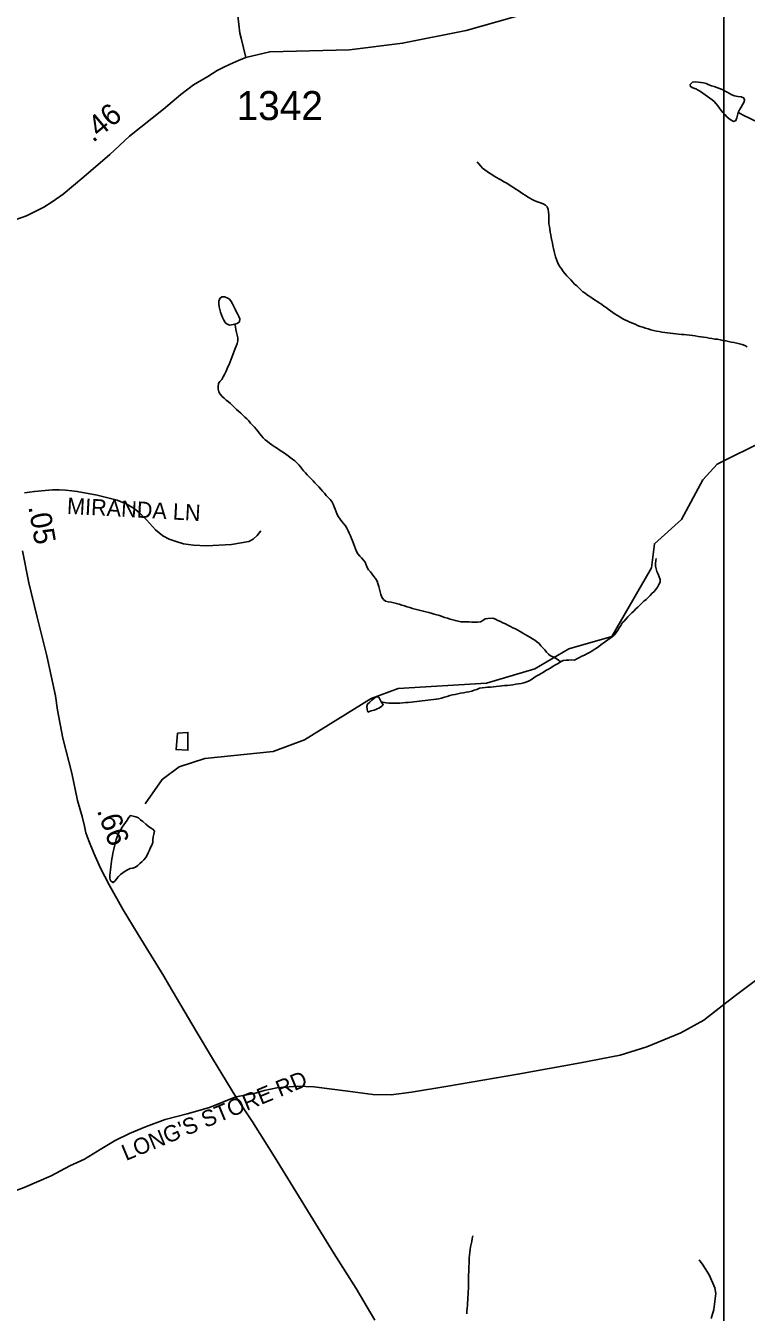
# Model space of a CAD drawing. Extents: x 1950930 to 2061844, y 904556 to 1017002.
# Drawn here: x 1986179 to 1990402, y 967294 to 974830 of the extents above; entities that cross this region are included whole.
import ezdxf

# ---------------------------------------------------------------- set-up
doc = ezdxf.new("R2010")
doc.units = 0
for name, color, linetype in [('Exist Hydrographic Misc Water Feature', 7, 'Continuous'), ('Exist Road Non-System Type 51', 7, 'Continuous'), ('Exist Road Non-System Type 51 Label', 7, 'Continuous'), ('Exist Road Primary NC Attributed', 7, 'Continuous'), ('Exist Road Primary NC Mileage Hundredths English Label', 7, 'Continuous'), ('Exist Road Primary US Structure Standard Bridge CELL', 7, 'Continuous'), ('Exist Road Secondary Type 51 Attributed', 7, 'Continuous'), ('Exist Road Secondary Type 51 Number Label', 7, 'Continuous'), ('Map Preparation Inset Cut Line', 7, 'Continuous')]:
    doc.layers.add(name, color=color, linetype=linetype)

msp = doc.modelspace()

# ---------------------------------------------------------------- linework, layer by layer
at = {"layer": 'Exist Hydrographic Misc Water Feature'}
for points in [[(1990354.7, 974321.5), (1990362.7, 974336.9), (1990372.3, 974353.9), (1990381.5, 974370.1), (1990388.3, 974384.7), (1990390.5, 974397.9), (1990385.4, 974407.8), (1990371.5, 974413), (1990352.6, 974416.6), (1990333.3, 974420.3), (1990317.5, 974425.6), (1990303.2, 974433.3), (1990288.8, 974441.8), (1990274.3, 974449.5), (1990259.5, 974456.4), (1990244.3, 974462.5), (1990228.8, 974468.5), (1990213.2, 974473.7), (1990198, 974479), (1990182.4, 974485), (1990167, 974491.2), (1990151.4, 974495.5), (1990135.3, 974498.3), (1990118.8, 974500.3), (1990102.4, 974501.4), (1990086, 974500.2), (1990073.3, 974486.4), (1990073.9, 974474.1), (1990088.7, 974467.3), (1990105.9, 974461.2), (1990120.3, 974452.7), (1990134.2, 974444.2), (1990147.6, 974434.9), (1990161.1, 974425.5), (1990174.4, 974416.2), (1990187.9, 974406.1), (1990200.7, 974396), (1990213.2, 974386), (1990224.4, 974373.4), (1990234.3, 974360.9), (1990243.9, 974346.7), (1990254, 974334.2), (1990264.8, 974321.7), (1990275.9, 974310), (1990287.4, 974297.4), (1990299.1, 974286.5), (1990312.4, 974276.4), (1990327.4, 974269.5), (1990340.1, 974274.9), (1990345.8, 974290.5), (1990354.7, 974321.5)], [(1990354.7, 974321.5), (1990369.4, 974313.8), (1990383.8, 974306.1), (1990398.5, 974299.2), (1990413.3, 974292.4), (1990428.3, 974285.5), (1990443, 974277.8), (1990457.8, 974270.9), (1990472.2, 974263.2), (1990486.3, 974254.7), (1990500.7, 974246.2), (1990514.6, 974237.7), (1990528.5, 974229.2), (1990542.3, 974220.7), (1990556.2, 974211.5), (1990570, 974203), (1990583.9, 974193.6), (1990597.6, 974185.1), (1990611.6, 974176.7), (1990625.3, 974167.4), (1990639.1, 974158.9), (1990655.1, 974148.6)], [(1988824.1, 974033.2), (1988834.8, 974020.7), (1988845.7, 974008.1), (1988856.8, 973995.6), (1988868.8, 973985.5), (1988882.2, 973975.4), (1988895.9, 973966.8), (1988909.7, 973958.4), (1988923.8, 973949.9), (1988938.2, 973941.4), (1988952.5, 973933.7), (1988966.7, 973925.2), (1988981, 973916.7), (1988995.2, 973909), (1989009.3, 973900.5), (1989023, 973891.2), (1989036.8, 973882.7), (1989050.5, 973873.4), (1989064.3, 973864.1), (1989078, 973855.6), (1989091.7, 973846.3), (1989105.7, 973837.9), (1989119.4, 973828.5), (1989133.2, 973820), (1989147.5, 973811.5), (1989162.1, 973803.8), (1989178.7, 973797.7), (1989195.7, 973792.4), (1989211.7, 973786.4), (1989225.4, 973778.7), (1989235.3, 973768.7), (1989240.8, 973754.6), (1989243.5, 973738.9), (1989244.1, 973722.5), (1989243.9, 973704.5), (1989244.1, 973686.4), (1989245.5, 973670), (1989248, 973653.5), (1989250.5, 973637.9), (1989252.9, 973621.4), (1989255.6, 973604.9), (1989258.7, 973589.3), (1989261.7, 973572.8), (1989265.2, 973557.3), (1989268.9, 973540.7), (1989272.6, 973525.1), (1989276.1, 973508.6), (1989280, 973492), (1989284.3, 973476.4), (1989289.2, 973460.7), (1989294.9, 973445), (1989301.9, 973430.9), (1989310.5, 973416.8), (1989319.8, 973403.5), (1989329.4, 973390.1), (1989339.4, 973377.6), (1989350.3, 973365.1), (1989361.4, 973352.5), (1989372.7, 973340.8), (1989384.3, 973328.3), (1989395.8, 973316.5), (1989407.7, 973305.7), (1989419.8, 973293.9), (1989431.7, 973283), (1989444.2, 973272), (1989457.1, 973262.8), (1989470.7, 973252.6), (1989484.2, 973243.3), (1989497.9, 973234.8), (1989512.1, 973225.5), (1989525.8, 973217), (1989539.2, 973207.7), (1989552.7, 973198.4), (1989566.2, 973188.3), (1989579.6, 973179), (1989592.9, 973168.9), (1989606.2, 973159.6), (1989619.7, 973150.2), (1989633.3, 973141), (1989647, 973132.5), (1989661, 973124), (1989675.1, 973115.5), (1989689.7, 973107.8), (1989704.4, 973100.9), (1989719.2, 973094), (1989734.2, 973087.2), (1989749.5, 973081.1), (1989764.9, 973075.1), (1989780.3, 973069), (1989796.1, 973063.8), (1989811.5, 973058.5), (1989827.1, 973054.1), (1989842.8, 973049.6), (1989858.8, 973045.2), (1989874.8, 973041.5), (1989891, 973038.8), (1989907.2, 973036), (1989923.4, 973033.2), (1989939.6, 973031.2), (1989956, 973029.2)], [(1989838.3, 971641.4), (1989846.3, 971655.3), (1989863.4, 971796.1), (1990021.3, 971937.2), (1990146.3, 972171), (1990230.4, 972261.2), (1990513.4, 972403), (1990864.4, 972737), (1991214.2, 972779), (1991697.3, 972969.2), (1991881.3, 973254.2), (1991948.3, 973420.2)], [(1987404, 973081.3), (1987419.1, 973086.8), (1987432.3, 973096.3), (1987434.3, 973112.7), (1987428.6, 973127.6), (1987420.2, 973141.7), (1987412.8, 973156.6), (1987405.8, 973170.7), (1987398.8, 973185.6), (1987391.4, 973200.5), (1987383.7, 973214.6), (1987374.2, 973227.9), (1987360.3, 973236.4), (1987344.7, 973241.7), (1987328.3, 973242.9), (1987316.2, 973232.4), (1987311.7, 973217), (1987310.5, 973200.6), (1987312.7, 973184.2), (1987316.4, 973168.5), (1987321.3, 973152.8), (1987326.7, 973137.1), (1987332.6, 973121.3), (1987339.4, 973106.4), (1987347.2, 973092.3), (1987359.7, 973082.1), (1987374.6, 973076.2), (1987404, 973081.3)], [(1987404, 973081.3), (1987407.9, 973065.6), (1987411.3, 973050), (1987414.8, 973033.4), (1987418.5, 973017.8), (1987421.6, 973001.4), (1987421.6, 972985), (1987417.7, 972969.5), (1987412.2, 972953.9), (1987406.2, 972938.5), (1987400.5, 972923), (1987394.9, 972907.5), (1987389, 972892.9), (1987383.2, 972877.4), (1987377.1, 972861.9), (1987370.9, 972846.4), (1987364.4, 972831.9), (1987357.8, 972816.4), (1987351.1, 972801.8), (1987344.3, 972787.2), (1987336.9, 972772.5), (1987328.3, 972758.8), (1987317.2, 972745.9), (1987308, 972733.8), (1987305.9, 972717.4), (1987306.1, 972701), (1987310, 972685.3), (1987318.7, 972671.1), (1987329.5, 972658.7), (1987341.4, 972647.7), (1987353.9, 972637.6), (1987366.8, 972627.4), (1987378.9, 972616.6), (1987391, 972605.7), (1987403.1, 972594.7), (1987414.8, 972583), (1987426.9, 972572.1), (1987439, 972561.2), (1987450.7, 972549.5), (1987462.4, 972537.7), (1987474.3, 972526.9), (1987485.6, 972515.1), (1987496.4, 972502.6), (1987507.9, 972490.9), (1987518.8, 972479.1), (1987530.1, 972466.6), (1987540.3, 972454.1), (1987550, 972440.7), (1987559.8, 972428.2), (1987571.1, 972415.7), (1987583, 972404.8), (1987596.1, 972394.7), (1987608.6, 972385.4), (1987621.7, 972375.3), (1987635.1, 972366), (1987648.6, 972356.7), (1987661.9, 972347.3), (1987676.1, 972338.8), (1987689.6, 972329.5), (1987703.1, 972320.2), (1987716.5, 972310.9), (1987729.6, 972300.8), (1987742.9, 972291.6), (1987755.4, 972281.4), (1987767.7, 972270.4), (1987779, 972258.8), (1987789.7, 972246.3), (1987807.1, 972223.7), (1987818.2, 972212), (1987829.2, 972199.5), (1987840.5, 972187.8), (1987851.8, 972176), (1987863.1, 972164.3), (1987874.1, 972151.8), (1987885.4, 972140), (1987896.7, 972128.3), (1987907.6, 972115.7), (1987918.8, 972104), (1987929.7, 972091.5), (1987940.2, 972079), (1987951, 972067.3), (1987962.3, 972054.7), (1987972, 972042.3), (1987979.9, 972027.4), (1987986.1, 972012.5), (1987992, 971997.5), (1987997.8, 971981.8), (1988004.6, 971966.9), (1988012.6, 971952.8), (1988022, 971939.5), (1988031.8, 971926.2), (1988042.1, 971913.7), (1988052.7, 971901), (1988060.5, 971886.2), (1988067.9, 971872.1), (1988075.1, 971857.2), (1988082.1, 971842.3), (1988088.6, 971827.3), (1988094.6, 971812.5), (1988100.5, 971796.8)], [(1989956, 973029.2), (1989972.2, 973026.5), (1989988.6, 973024.4), (1990005, 973023.3), (1990021.4, 973022.2), (1990037.9, 973021), (1990054, 973019.8), (1990070.2, 973017.9), (1990086.7, 973015.9), (1990102.9, 973013), (1990118.8, 973010.3), (1990135.3, 973008.3), (1990151.4, 973005.6), (1990167.9, 973003.5), (1990184.1, 973000.7), (1990200.3, 972998), (1990216.5, 972995.1), (1990232.7, 972993.2), (1990248.8, 972990.4), (1990265, 972986.8), (1990281, 972983.9), (1990297.2, 972981.2), (1990313.2, 972977.5), (1990329.2, 972974.8), (1990345.4, 972971.1), (1990361.2, 972967.5), (1990377, 972963.1), (1990392.2, 972957.1), (1990407.4, 972950.1)], [(1988100.5, 971796.8), (1988105.8, 971781), (1988111.2, 971766.1), (1988117.3, 971750.4), (1988125.7, 971736.3), (1988136.2, 971723.8), (1988147.7, 971712.9), (1988159.2, 971700.3), (1988168.4, 971687), (1988174.5, 971672.1), (1988180.1, 971656.4), (1988188.7, 971643.2), (1988199.4, 971630.6), (1988209.4, 971617.3), (1988219.9, 971604.7), (1988229.5, 971591.4), (1988237.7, 971577.3), (1988243.4, 971562.4), (1988248.2, 971545.9), (1988252.1, 971530.2), (1988255.9, 971514.6), (1988260.7, 971498.9), (1988266.6, 971483.1), (1988275.2, 971469.8), (1988287.7, 971459.8), (1988303.3, 971455.4), (1988319.7, 971453.3), (1988335.7, 971450.5), (1988351.3, 971445.3), (1988367.1, 971440.9), (1988382.7, 971435.7), (1988398, 971431.2), (1988413.6, 971425.9), (1988429.2, 971421.5), (1988445.2, 971417.1), (1988460.8, 971412.7), (1988477, 971409.1), (1988492.6, 971404.6), (1988508.4, 971401), (1988524.4, 971396.6), (1988540.4, 971392.9), (1988555.9, 971388.6), (1988571.9, 971384.1), (1988587.3, 971378.9), (1988603.1, 971374.5), (1988618.5, 971369.2), (1988634.1, 971363.9), (1988649.9, 971359.5), (1988665.4, 971354.3), (1988681.2, 971349.9), (1988697, 971345.5), (1988712.8, 971341.9), (1988728.8, 971339), (1988745.2, 971337.9), (1988761.6, 971337.6), (1988778.2, 971337.3), (1988794.2, 971336), (1988810.6, 971335.7), (1988827, 971336.1), (1988843.2, 971338.3), (1988857, 971347), (1988871.1, 971355), (1988887.1, 971357.9), (1988916.6, 971360.6), (1988931.4, 971353.7), (1988946.4, 971346.8), (1988961.1, 971339.9), (1988975.9, 971333.1), (1988990.9, 971326.2), (1989005.2, 971318.5), (1989019.6, 971310.8), (1989034.1, 971303.1), (1989048.5, 971296.3), (1989062.8, 971288.7), (1989077.2, 971281), (1989091.3, 971272.5), (1989105.7, 971263.9), (1989119.8, 971256.3), (1989134, 971247.7), (1989147.9, 971239.2), (1989161.9, 971230.7), (1989175, 971220.7), (1989187.5, 971210.5), (1989198.6, 971198), (1989209.2, 971185.5), (1989220.3, 971173.7), (1989231.2, 971161.2), (1989242, 971148.7), (1989255.2, 971139.4), (1989269.7, 971132.5), (1989284.5, 971124.8), (1989298.4, 971116.4), (1989312.2, 971103)], [(1989873.8, 971709.5), (1989871.3, 971696.9), (1989868.9, 971680.5), (1989869.3, 971664.1), (1989873, 971648.5), (1989878.3, 971632.7), (1989884.5, 971617.9), (1989891, 971602.1), (1989897, 971587.2), (1989896, 971570.8), (1989889, 971556.3), (1989881, 971541.6), (1989872, 971527.9), (1989860.9, 971515.8), (1989849, 971504.6), (1989837.7, 971492.5), (1989825.8, 971481.2), (1989814.3, 971469.9), (1989802.2, 971458.7), (1989790.4, 971447.5), (1989778.3, 971436.3), (1989766.4, 971425), (1989754.7, 971413.7), (1989742.6, 971401.7), (1989730.9, 971390.5), (1989719.4, 971379.2), (1989708.1, 971367.2), (1989696.8, 971355.1), (1989685.4, 971343), (1989673.9, 971331.8), (1989665.7, 971317.2), (1989656.9, 971303.4), (1989648.3, 971289.7), (1989638.8, 971275.8), (1989628.6, 971262.9), (1989616.9, 971252.6), (1989603.3, 971242.9), (1989589.4, 971233.4), (1989576.1, 971223.9), (1989562.9, 971214.2), (1989550, 971203.9), (1989537.1, 971194.2), (1989524, 971183.9), (1989510.5, 971175.2), (1989496.5, 971166.3), (1989482.4, 971158.6), (1989467.8, 971150.6), (1989453, 971143.5), (1989438.3, 971136.4), (1989423.7, 971128.5), (1989409.4, 971120.6), (1989394.4, 971114.4), (1989377.8, 971114.7), (1989361.6, 971113.4), (1989345.2, 971112.9), (1989328.6, 971111.6), (1989312.2, 971103)], [(1986878.4, 970272.6), (1986978.3, 970415), (1987078.3, 970488.4), (1987228.4, 970537.8), (1987628.3, 970578.8), (1987812.4, 970647.2), (1988204.3, 970888.5), (1988362.4, 970947.6), (1988879.3, 970979.6), (1989162.3, 971062.3), (1989362.4, 971179.6), (1989613.4, 971253.2), (1989838.3, 971641.4)], [(1989312.2, 971103), (1989298.4, 971094.2), (1989284.3, 971085.5), (1989270.3, 971077.6), (1989256.4, 971068.8), (1989242.2, 971060.1), (1989227.9, 971052.2), (1989214, 971044.2), (1989199.6, 971035.5), (1989185.2, 971027.6), (1989171.1, 971019.7), (1989157.2, 971011), (1989143.8, 971000.6), (1989129.9, 970992.7), (1989114.7, 970986.4), (1989098.9, 970981.8), (1989082.7, 970977.3), (1989066.7, 970974.2), (1989050.5, 970972.2), (1989034.3, 970969.2), (1989017.9, 970968), (1989001.7, 970965.8), (1988985.5, 970964.5), (1988969.1, 970962.4), (1988952.7, 970961.1), (1988936.3, 970958.9), (1988920.1, 970957.6), (1988903.5, 970956.4), (1988887.1, 970955.9), (1988870.9, 970954.5), (1988854.7, 970952.5), (1988838.7, 970948.7), (1988823.3, 970942.4), (1988807.9, 970937), (1988792.4, 970932.4), (1988776.2, 970928.6), (1988760.2, 970925.7), (1988744.2, 970922.7), (1988727.8, 970919.8), (1988711.8, 970916.8), (1988695.6, 970913.1), (1988679.6, 970910.1), (1988663.6, 970906.3), (1988647.8, 970901.7), (1988632.2, 970896.3), (1988616.4, 970891.8), (1988600.6, 970888), (1988584.4, 970885), (1988568.2, 970882.9), (1988551.8, 970881.5), (1988535.4, 970880.3), (1988519.2, 970878.1), (1988502.8, 970876), (1988486.6, 970873.8), (1988470.4, 970871.8), (1988454, 970869.6), (1988437.8, 970868.4), (1988421.2, 970866.3), (1988405, 970864.9), (1988388.6, 970863.6), (1988372.2, 970862.4), (1988355.8, 970861.8), (1988339.6, 970861.3), (1988323.2, 970860.9), (1988306.8, 970862), (1988290.6, 970864), (1988262.1, 970868.7)], [(1988183.4, 970809.7), (1988180.1, 970825.2), (1988177.8, 970842.6), (1988182.7, 970856.4), (1988195.3, 970867.6), (1988208, 970878.9), (1988219.9, 970890), (1988233.2, 970899.7), (1988247.5, 970896.9), (1988262.1, 970868.7)], [(1988262.1, 970868.7), (1988273.2, 970853.6), (1988265.8, 970844), (1988251.4, 970835.3), (1988235.2, 970827.4), (1988220.1, 970820.4), (1988204.1, 970816.5), (1988183.4, 970809.7)], [(1987067.9, 970686.6), (1987129.8, 970690.3), (1987129.8, 970586.1), (1987060.1, 970590), (1987067.9, 970686.6)], [(1986865.1, 970169.1), (1986852.4, 970179.1), (1986839.2, 970189.3), (1986823.9, 970195.3), (1986808.1, 970200.5), (1986792.9, 970203.3), (1986781.8, 970190.5), (1986772.8, 970176.8), (1986764, 970162.9), (1986754.4, 970150), (1986744.9, 970136.3), (1986735.7, 970122.4), (1986727.5, 970108.7), (1986720.7, 970094.1), (1986714.8, 970078.5), (1986710.1, 970062.2), (1986705.5, 970046.9), (1986701.2, 970031.4), (1986697.3, 970015), (1986693.5, 969999.5), (1986690, 969983.2), (1986687.1, 969966.8), (1986684.4, 969950.5), (1986682.2, 969934.9), (1986680.3, 969918.5), (1986678.5, 969902.1), (1986676.8, 969885.8), (1986674.8, 969869.4), (1986672.9, 969853), (1986672.3, 969836.7), (1986676.6, 969821), (1986690.6, 969810.8), (1986702.3, 969820.4), (1986712.9, 969834.1), (1986723.6, 969847), (1986735.1, 969858.3), (1986748.2, 969868.7), (1986761.7, 969877.5), (1986775.9, 969886.2), (1986790.9, 969892.5), (1986807.5, 969894.5), (1986822.2, 969900.9), (1986835.3, 969910.4), (1986847.4, 969921.6), (1986859.5, 969932.9), (1986871.2, 969944.8), (1986882.1, 969957), (1986890.3, 969970.8), (1986897.5, 969985.4), (1986903.8, 970000.8), (1986910.6, 970015.5), (1986918.6, 970030), (1986924.3, 970045.6), (1986923.7, 970061.9), (1986926, 970078.3), (1986930.7, 970093.8), (1986933.2, 970111), (1986924.1, 970122.7), (1986909.4, 970131.2), (1986896, 970141.4), (1986883.7, 970152.3), (1986865.1, 970169.1)], [(1988798.5, 967741.4), (1988795.6, 967725.1), (1988792.6, 967708.7), (1988789.5, 967693.2), (1988786.2, 967676.9), (1988783.3, 967660.5), (1988781.1, 967644.1), (1988779.7, 967627.8), (1988778.4, 967612.2), (1988777.6, 967595.8), (1988776.8, 967579.4), (1988776, 967563), (1988775.3, 967546.6), (1988775.1, 967530.2), (1988774.7, 967513.8), (1988774.3, 967497.4), (1988774.1, 967480.9), (1988773.7, 967464.6), (1988773.5, 967448.1), (1988772.9, 967431.8), (1988772.5, 967415.3), (1988771.9, 967399), (1988770.8, 967382.6), (1988769.6, 967366.2), (1988768.4, 967349.8), (1988767.1, 967333.4), (1988765.7, 967317), (1988764.9, 967300.7), (1988764.3, 967284.3)]]:
    msp.add_lwpolyline(points, dxfattribs=at)
at = {"layer": 'Exist Road Non-System Type 51'}
for points in [[(1986171.1, 972094.1), (1986230.8, 972101.8), (1986292.2, 972107.8), (1986335.4, 972111.4), (1986374.5, 972111.9), (1986411.9, 972110.5), (1986449.6, 972106.4), (1986481.5, 972101.8), (1986597.5, 972079.6), (1986715.8, 972050.4), (1986768.6, 972029.5), (1986815.4, 972002.2), (1986845.5, 971976.7), (1986886.9, 971936.2), (1986939.6, 971877.5), (1986982.4, 971842.1), (1987019.2, 971822.9), (1987059.8, 971807.9), (1987103.9, 971796.1), (1987161.6, 971787.4), (1987237.6, 971783.3), (1987385.1, 971792), (1987487, 971808.4), (1987511.1, 971822.5), (1987536.1, 971844.3), (1987556.1, 971870.7)], [(1990196.2, 967257.4), (1990211.2, 967309), (1990222.6, 967404.2), (1990218.2, 967437.6), (1990206.4, 967463.4), (1990183.9, 967512.9), (1990146.2, 967570.9), (1990125.8, 967601.1)]]:
    msp.add_lwpolyline(points, dxfattribs=at)
at = {"layer": 'Exist Road Primary NC Attributed'}
for points in [[(1987411.2, 968556), (1987273.8, 968780), (1987177.8, 968941), (1987017.7, 969210.9), (1986987.9, 969262.3), (1986837.9, 969505.9), (1986750.3, 969651.5), (1986668.1, 969797.8), (1986618, 969895.9), (1986579, 969982.8), (1986548.1, 970055.4), (1986531.5, 970102.1), (1986523, 970141.5), (1986509.2, 970198.7), (1986482.5, 970291.7), (1986449.4, 970452.4), (1986396.5, 970657.4), (1986364.5, 970820.7), (1986352.7, 970904.6), (1986302.7, 971139.3), (1986246.2, 971365.5), (1986197.2, 971566.7), (1986159.8, 971754.1)], [(1988224.9, 967246.9), (1988116.1, 967433.1), (1987986.5, 967636.9), (1987637, 968204.6), (1987508.9, 968410), (1987411.2, 968556)]]:
    msp.add_lwpolyline(points, dxfattribs=at)
at = {"layer": 'Exist Road Secondary Type 51 Attributed'}
for points in [[(1987469.2, 974644.4), (1987609.6, 974678.3), (1988075.8, 974688.1), (1988387.9, 974727.4), (1988760.2, 974802.7), (1989389.5, 974980.4)], [(1987469.2, 974644.4), (1987441.8, 974757.2), (1987433.8, 974787.2), (1987416.1, 974939.2)], [(1985410.5, 973464.8), (1985453.7, 973475.6), (1985589, 973530.7), (1985729.1, 973574.5), (1985945.1, 973640), (1986117.3, 973693.7), (1986183.4, 973717.5), (1986233.5, 973741.5), (1986285.5, 973767.4), (1986333.6, 973799.2), (1986397.7, 973843.1), (1986519.9, 973945), (1986672.2, 974076.7), (1986786.5, 974182.4), (1986986.8, 974342.1), (1987088.7, 974428.1), (1987162.8, 974483.7), (1987246.1, 974533.1), (1987300.1, 974567.1), (1987343.4, 974588.7), (1987394.3, 974613.4), (1987425.5, 974627.1), (1987469.2, 974644.4)], [(1987411.2, 968556), (1987517, 968574.7), (1987577.2, 968592.6), (1987651.1, 968608.5), (1987771.2, 968618.2), (1987867.1, 968614), (1988067.1, 968589.7), (1988213.1, 968569.5), (1988321.1, 968567.4), (1988439.3, 968583.2), (1988653.3, 968618.8), (1989063.4, 968688.1), (1989429.7, 968755.3), (1989661.7, 968799), (1989818, 968848.7), (1990018.2, 968930.2), (1990152.3, 969004.1), (1990270.8, 969096.4), (1990346.7, 969155.7), (1990575, 969327.2)], [(1984738.8, 967743.5), (1984894.8, 967767.1), (1985092.9, 967796.8), (1985261, 967822.3), (1985487.2, 967853.9), (1985637.1, 967879.6), (1985705.1, 967887.4), (1985799.3, 967911.2), (1985871.3, 967929.1), (1985965.3, 967956.8), (1986065.5, 967984.7), (1986169.5, 968024.4), (1986327.6, 968092.1), (1986437.9, 968151.9), (1986523.9, 968189.7), (1986626, 968253.4), (1986704.2, 968299.2), (1986786.3, 968341.1), (1986880.3, 968380.8), (1986996.4, 968422.6), (1987124.4, 968456.4), (1987256.6, 968494), (1987411.2, 968556)]]:
    msp.add_lwpolyline(points, dxfattribs=at)
at = {"layer": 'Map Preparation Inset Cut Line'}
for p, q in [((1990270.8, 973625.4), (1990270.8, 975038.2)), ((1990270.8, 969096.4), (1990270.8, 973625.4)), ((1990270.8, 967395.3), (1990270.8, 969096.4)), ((1990270.8, 966752.9), (1990270.8, 967395.3))]:
    msp.add_line(p, q, dxfattribs=at)

# ---------------------------------------------------------------- texts
at = {"layer": 'Exist Road Non-System Type 51 Label'}
for s, rotation, p in [('  MIRANDA LN', 356.86019, (1986348.5, 971975.5)), ("  LONG'S STORE RD", 22.53845, (1986701, 968152.2))]:
    msp.add_text(s, height=95, rotation=rotation, dxfattribs=at).set_placement(p)
at = {"layer": 'Exist Road Primary NC Mileage Hundredths English Label'}
for s, rotation, p in [('.05', 280.18146, (1986193.9, 972012.5)), ('.66', 289.54856, (1986594.8, 970233.4))]:
    msp.add_text(s, height=125, rotation=rotation, dxfattribs=at).set_placement(p)
at = {"layer": 'Exist Road Primary US Structure Standard Bridge CELL'}
msp.add_text('.46', height=125, rotation=39.83674, dxfattribs=at).set_placement((1986573.6, 974142.3))
at = {"layer": 'Exist Road Secondary Type 51 Number Label'}
msp.add_text('1342', height=170, dxfattribs=at).set_placement((1987414.8, 974277.5))

doc.saveas('drawing.dxf')
